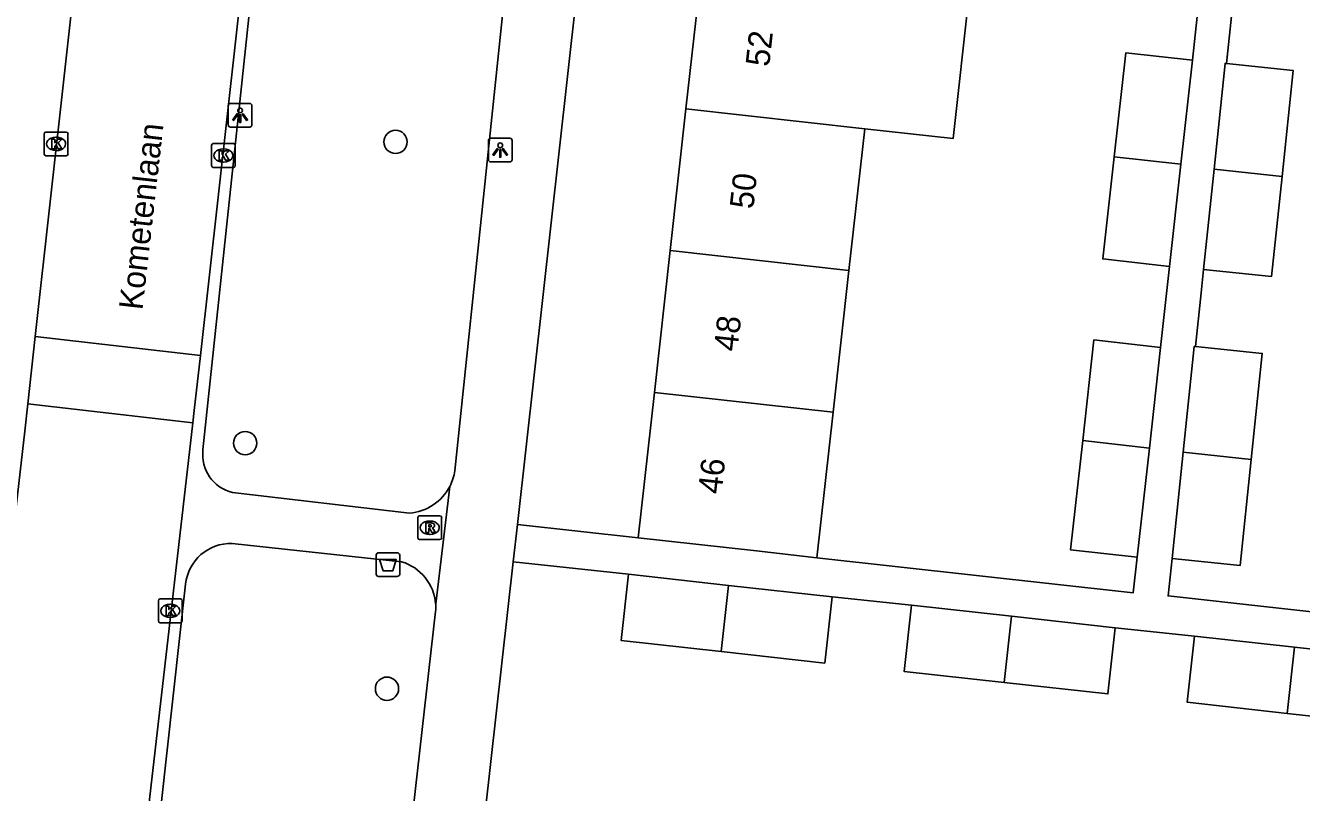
# Model space of a CAD drawing. Extents: x 161928 to 163055, y 386475 to 387428.
# Drawn here: x 162417.3 to 162471, y 387277.4 to 387309.7 of the extents above; entities that cross this region are included whole.
import ezdxf

# ---------------------------------------------------------------- set-up
doc = ezdxf.new("R2010")
doc.units = 0
for name, color, linetype in [('IMGEO_Afvalbak', 7, 'Continuous'), ('IMGEO_Boom', 7, 'Continuous'), ('IMGEO_Kolk', 7, 'Continuous'), ('IMGEO_Lichtpunt', 7, 'Continuous'), ('IMGEO_Muur', 7, 'Continuous'), ('IMGEO_Openbare_ruimte_label', 7, 'Continuous'), ('IMGEO_Pand', 7, 'Continuous'), ('IMGEO_Pand_nummerreeks', 7, 'Continuous'), ('IMGEO_Rijbaan_lokaal_open', 7, 'Continuous'), ('IMGEO_Rioolput', 7, 'Continuous'), ('IMGEO_Voetpad_open', 7, 'Continuous')]:
    doc.layers.add(name, color=color, linetype=linetype)

msp = doc.modelspace()

# ---------------------------------------------------------------- linework, layer by layer
at = {"layer": 'IMGEO_Afvalbak'}
for p, q in [((162432.071, 387286.613), (162432.071, 387287.413)), ((162432.071, 387287.413), (162432.071, 387286.613)), ((162432.171, 387287.513), (162432.961, 387287.513)), ((162432.961, 387287.513), (162432.171, 387287.513)), ((162433.061, 387287.413), (162433.061, 387286.613)), ((162433.061, 387286.613), (162433.061, 387287.413)), ((162432.961, 387286.513), (162432.171, 387286.513)), ((162432.171, 387286.513), (162432.961, 387286.513))]:
    msp.add_line(p, q, dxfattribs=at)
msp.add_lwpolyline([(162432.214, 387287.227), (162432.918, 387287.227), (162432.769, 387286.757), (162432.363, 387286.757), (162432.214, 387287.227)], dxfattribs=at)
for centre, start, end in [((162432.171, 387287.413), 90, 180), ((162432.171, 387287.413), 90, 180), ((162432.961, 387287.413), 0, 90), ((162432.961, 387287.413), 360, 90), ((162432.171, 387286.613), 180, 270), ((162432.171, 387286.613), 180, 270), ((162432.961, 387286.613), 270, 0), ((162432.961, 387286.613), 270, 0)]:
    msp.add_arc(centre, 0.1, start, end, dxfattribs=at)
at = {"layer": 'IMGEO_Boom'}
for centre in [(162432.886, 387304.794), (162426.563, 387292.123), (162432.526, 387281.792)]:
    msp.add_circle(centre, 0.489, dxfattribs=at)
at = {"layer": 'IMGEO_Kolk'}
for p, q in [((162418.11, 387304.284), (162418.11, 387305.136)), ((162418.185, 387305.21), (162419.037, 387305.21)), ((162418.598, 387304.99), (162418.623, 387304.99)), ((162419.111, 387305.136), (162419.111, 387304.284)), ((162419.037, 387304.21), (162418.185, 387304.21)), ((162418.621, 387304.43), (162418.596, 387304.43)), ((162425.147, 387303.799), (162425.147, 387304.651)), ((162425.222, 387304.725), (162426.074, 387304.725)), ((162425.635, 387304.505), (162425.66, 387304.505)), ((162426.148, 387304.651), (162426.148, 387303.799)), ((162426.074, 387303.725), (162425.222, 387303.725)), ((162425.658, 387303.945), (162425.633, 387303.945)), ((162422.913, 387284.643), (162422.913, 387285.495)), ((162422.988, 387285.569), (162423.84, 387285.569)), ((162423.914, 387285.495), (162423.914, 387284.643)), ((162423.401, 387285.349), (162423.426, 387285.349)), ((162423.84, 387284.569), (162422.988, 387284.569)), ((162423.424, 387284.789), (162423.399, 387284.789))]:
    msp.add_line(p, q, dxfattribs=at)
for points in [[(162418.11, 387304.284), (162418.11, 387305.136)], [(162418.185, 387305.21), (162419.037, 387305.21)], [(162418.431, 387304.91), (162418.554, 387304.91), (162418.554, 387304.759), (162418.684, 387304.91), (162418.848, 387304.91), (162418.702, 387304.759), (162418.855, 387304.51), (162418.703, 387304.51), (162418.618, 387304.674), (162418.554, 387304.607), (162418.554, 387304.51), (162418.431, 387304.51), (162418.431, 387304.91)], [(162419.111, 387305.136), (162419.111, 387304.284)], [(162419.037, 387304.21), (162418.185, 387304.21)], [(162425.147, 387303.799), (162425.147, 387304.651)], [(162425.222, 387304.725), (162426.074, 387304.725)], [(162425.468, 387304.425), (162425.591, 387304.425), (162425.591, 387304.274), (162425.721, 387304.425), (162425.885, 387304.425), (162425.739, 387304.274), (162425.892, 387304.025), (162425.74, 387304.025), (162425.655, 387304.189), (162425.591, 387304.122), (162425.591, 387304.025), (162425.468, 387304.025), (162425.468, 387304.425)], [(162426.148, 387304.651), (162426.148, 387303.799)], [(162426.074, 387303.725), (162425.222, 387303.725)], [(162422.913, 387284.643), (162422.913, 387285.495)], [(162422.988, 387285.569), (162423.84, 387285.569)], [(162423.914, 387285.495), (162423.914, 387284.643)], [(162423.234, 387285.269), (162423.357, 387285.269), (162423.357, 387285.118), (162423.487, 387285.269), (162423.651, 387285.269), (162423.505, 387285.118), (162423.658, 387284.869), (162423.506, 387284.869), (162423.421, 387285.033), (162423.357, 387284.966), (162423.357, 387284.869), (162423.234, 387284.869), (162423.234, 387285.269)], [(162423.84, 387284.569), (162422.988, 387284.569)]]:
    msp.add_lwpolyline(points, dxfattribs=at)
for centre, start, end in [((162418.187, 387305.134), 91.552, 178.448), ((162418.187, 387305.134), 91.552, 178.448), ((162419.035, 387305.134), 1.552, 88.448), ((162419.035, 387305.134), 1.552, 88.448), ((162418.187, 387304.286), 181.552, 268.448), ((162418.187, 387304.286), 181.552, 268.448), ((162419.035, 387304.286), 271.552, 358.448), ((162419.035, 387304.286), 271.552, 358.448), ((162425.224, 387304.649), 91.552, 178.448), ((162425.224, 387304.649), 91.552, 178.448), ((162426.072, 387304.649), 1.552, 88.448), ((162426.072, 387304.649), 1.552, 88.448), ((162425.224, 387303.801), 181.552, 268.448), ((162425.224, 387303.801), 181.552, 268.448), ((162426.072, 387303.801), 271.552, 358.448), ((162426.072, 387303.801), 271.552, 358.448), ((162422.99, 387285.493), 91.552, 178.448), ((162422.99, 387285.493), 91.552, 178.448), ((162423.838, 387285.493), 1.552, 88.448), ((162423.838, 387285.493), 1.552, 88.448), ((162422.99, 387284.645), 181.552, 268.448), ((162422.99, 387284.645), 181.552, 268.448), ((162423.838, 387284.645), 271.552, 358.448), ((162423.838, 387284.645), 271.552, 358.448)]:
    msp.add_arc(centre, 0.0765, start, end, dxfattribs=at)
for centre, major_axis, ratio, start_param, end_param in [((162418.597, 387304.71), (-0.387, 0.002), 0.722429, 4.712389, 7.853982), ((162418.622, 387304.71), (-0.39, 0.002), 0.717154, 1.570796, 4.712389), ((162425.634, 387304.225), (-0.387, 0.002), 0.722429, 4.712389, 7.853982), ((162425.659, 387304.225), (-0.39, 0.002), 0.717154, 1.570796, 4.712389), ((162423.4, 387285.069), (-0.387, 0.002), 0.722429, 4.712389, 7.853982), ((162423.425, 387285.069), (-0.39, 0.002), 0.717154, 1.570796, 4.712389)]:
    msp.add_ellipse(centre, major_axis=major_axis, ratio=ratio, start_param=start_param, end_param=end_param, dxfattribs=at)
at = {"layer": 'IMGEO_Lichtpunt'}
for p, q in [((162426.754, 387306.415), (162425.946, 387306.415)), ((162426.754, 387306.415), (162425.946, 387306.415)), ((162425.852, 387306.32), (162425.852, 387305.513)), ((162425.852, 387306.32), (162425.852, 387305.513)), ((162426.848, 387305.513), (162426.848, 387306.32)), ((162426.848, 387305.513), (162426.848, 387306.32)), ((162425.946, 387305.419), (162426.754, 387305.419)), ((162425.946, 387305.419), (162426.754, 387305.419)), ((162436.79, 387304.853), (162436.79, 387304.046)), ((162436.79, 387304.853), (162436.79, 387304.046)), ((162437.692, 387304.948), (162436.884, 387304.948)), ((162437.692, 387304.948), (162436.884, 387304.948)), ((162437.786, 387304.046), (162437.786, 387304.853)), ((162437.786, 387304.046), (162437.786, 387304.853)), ((162436.884, 387303.952), (162437.692, 387303.952)), ((162436.884, 387303.952), (162437.692, 387303.952))]:
    msp.add_line(p, q, dxfattribs=at)
for points in [[(162426.226, 387305.984), (162426.265, 387305.956), (162426.077, 387305.694), (162426.039, 387305.721), (162426.226, 387305.984)], [(162426.328, 387305.936), (162426.375, 387305.936), (162426.375, 387305.614), (162426.328, 387305.614), (162426.328, 387305.936)], [(162426.438, 387305.956), (162426.476, 387305.983), (162426.663, 387305.721), (162426.624, 387305.693), (162426.438, 387305.956)], [(162437.164, 387304.517), (162437.203, 387304.489), (162437.015, 387304.227), (162436.977, 387304.254), (162437.164, 387304.517)], [(162437.266, 387304.469), (162437.313, 387304.469), (162437.313, 387304.147), (162437.266, 387304.147), (162437.266, 387304.469)], [(162437.376, 387304.489), (162437.414, 387304.516), (162437.601, 387304.254), (162437.562, 387304.226), (162437.376, 387304.489)]]:
    msp.add_lwpolyline(points, dxfattribs=at)
for centre in [(162426.351, 387306.118), (162437.289, 387304.651)]:
    msp.add_circle(centre, 0.0994, dxfattribs=at)
for centre, start, end in [((162425.946, 387306.32), 90, 180), ((162425.946, 387306.32), 90, 180), ((162426.754, 387306.32), 0, 90), ((162426.754, 387306.32), 0, 90), ((162425.946, 387305.513), 180, 270), ((162425.946, 387305.513), 180, 270), ((162426.754, 387305.513), 270, 0), ((162426.754, 387305.513), 270, 360), ((162436.884, 387304.853), 90, 180), ((162436.884, 387304.853), 90, 180), ((162437.692, 387304.853), 0, 90), ((162437.692, 387304.853), 0, 90), ((162436.884, 387304.046), 180, 270), ((162436.884, 387304.046), 180, 270), ((162437.692, 387304.046), 270, 0), ((162437.692, 387304.046), 270, 360)]:
    msp.add_arc(centre, 0.0946, start, end, dxfattribs=at)
at = {"layer": 'IMGEO_Muur'}
msp.add_lwpolyline([(162437.838, 387287.13), (162435.697, 387268.079)], dxfattribs=at)
at = {"layer": 'IMGEO_Pand'}
for points in [[(162445.766, 387312.148), (162445.102, 387306.185)], [(162452.618, 387305.348), (162456.332, 387304.934), (162456.996, 387310.897), (162453.282, 387311.311)], [(162463.109, 387304.168), (162463.593, 387308.539), (162466.398, 387308.228)], [(162465.914, 387303.856), (162466.398, 387308.228)], [(162467.829, 387308.092), (162467.775, 387308.098), (162467.31, 387303.649)], [(162470.17, 387303.343), (162470.636, 387307.799), (162467.829, 387308.092)], [(162444.438, 387300.222), (162445.102, 387306.185)], [(162445.102, 387306.185), (162452.618, 387305.348)], [(162451.954, 387299.385), (162452.618, 387305.348)], [(162465.438, 387299.56), (162462.632, 387299.871), (162463.109, 387304.168)], [(162465.914, 387303.856), (162463.109, 387304.168)], [(162465.438, 387299.56), (162465.914, 387303.856)], [(162467.31, 387303.649), (162466.87, 387299.434)], [(162466.87, 387299.434), (162469.731, 387299.135), (162470.17, 387303.343)], [(162467.31, 387303.649), (162470.17, 387303.343)], [(162443.773, 387294.259), (162444.438, 387300.222)], [(162451.954, 387299.385), (162444.438, 387300.222)], [(162451.29, 387293.422), (162451.954, 387299.385)], [(162465.059, 387296.151), (162462.254, 387296.462), (162461.785, 387292.23)], [(162464.59, 387291.918), (162465.059, 387296.151)], [(162466.53, 387296.187), (162466.476, 387296.193), (162466.011, 387291.744)], [(162468.871, 387291.438), (162469.337, 387295.894), (162466.53, 387296.187)], [(162443.092, 387288.14), (162443.773, 387294.259)], [(162443.773, 387294.259), (162451.29, 387293.422)], [(162451.29, 387293.422), (162450.608, 387287.303)], [(162461.785, 387292.23), (162461.275, 387287.63), (162464.08, 387287.319)], [(162461.785, 387292.23), (162464.59, 387291.918)], [(162464.08, 387287.319), (162464.59, 387291.918)], [(162466.011, 387291.744), (162465.544, 387287.272)], [(162468.871, 387291.438), (162468.405, 387286.973), (162465.544, 387287.272)], [(162466.011, 387291.744), (162468.871, 387291.438)], [(162450.608, 387287.303), (162448.062, 387287.587), (162443.092, 387288.14)], [(162446.579, 387283.355), (162442.37, 387283.823), (162442.679, 387286.607)], [(162442.679, 387286.607), (162446.888, 387286.139)], [(162446.888, 387286.139), (162446.579, 387283.355)], [(162451.249, 387285.654), (162446.888, 387286.139)], [(162451.249, 387285.654), (162450.939, 387282.871), (162446.579, 387283.355)], [(162458.485, 387282.055), (162454.276, 387282.523), (162454.585, 387285.307)], [(162458.794, 387284.839), (162454.585, 387285.307)], [(162458.485, 387282.055), (162458.794, 387284.839)], [(162463.155, 387284.354), (162462.845, 387281.571), (162458.485, 387282.055)], [(162458.794, 387284.839), (162463.155, 387284.354)], [(162470.39, 387280.755), (162466.182, 387281.223), (162466.491, 387284.007)], [(162470.7, 387283.539), (162466.491, 387284.007)], [(162470.39, 387280.755), (162470.7, 387283.539)], [(162470.7, 387283.539), (162475.061, 387283.054)], [(162475.061, 387283.054), (162474.751, 387280.271), (162470.39, 387280.755)]]:
    msp.add_lwpolyline(points, dxfattribs=at)
at = {"layer": 'IMGEO_Rijbaan_lokaal_open'}
for points in [[(162417.735, 387296.608), (162424.14, 387354.164), (162424.558, 387357.921), (162425.187, 387363.574)], [(162430.965, 387352.126), (162424.677, 387295.81)], [(162417.419, 387293.775), (162417.735, 387296.608)], [(162417.735, 387296.608), (162424.677, 387295.81)], [(162424.677, 387295.81), (162424.418, 387293.491), (162424.359, 387292.977)], [(162410.596, 387234.041), (162412.392, 387250), (162412.636, 387252.127), (162413.285, 387257.775), (162417.292, 387292.63), (162417.419, 387293.775)], [(162424.359, 387292.977), (162417.419, 387293.775)], [(162421.194, 387265.432), (162424.359, 387292.977)]]:
    msp.add_lwpolyline(points, dxfattribs=at)
at = {"layer": 'IMGEO_Rioolput'}
for p, q in [((162433.825, 387288.14), (162433.825, 387288.992)), ((162433.9, 387289.066), (162434.752, 387289.066)), ((162434.313, 387288.846), (162434.338, 387288.846)), ((162434.826, 387288.992), (162434.826, 387288.14)), ((162434.336, 387288.286), (162434.311, 387288.286)), ((162434.752, 387288.066), (162433.9, 387288.066))]:
    msp.add_line(p, q, dxfattribs=at)
for points in [[(162433.825, 387288.14), (162433.825, 387288.992)], [(162433.9, 387289.066), (162434.752, 387289.066)], [(162434.414, 387288.764), (162434.162, 387288.766), (162434.162, 387288.366)], [(162434.34, 387288.685), (162434.286, 387288.685), (162434.286, 387288.604)], [(162434.826, 387288.992), (162434.826, 387288.14)], [(162434.162, 387288.366), (162434.286, 387288.366), (162434.286, 387288.528), (162434.297, 387288.528)], [(162434.286, 387288.604), (162434.338, 387288.604)], [(162434.344, 387288.499), (162434.415, 387288.366), (162434.555, 387288.366), (162434.49, 387288.492)], [(162434.752, 387288.066), (162433.9, 387288.066)]]:
    msp.add_lwpolyline(points, dxfattribs=at)
for centre, radius, start, end in [((162433.902, 387288.99), 0.0765, 91.552, 178.448), ((162433.902, 387288.99), 0.0765, 91.552, 178.448), ((162434.346, 387288.589), 0.0964, 77.0061, 93.1865), ((162434.36, 387288.646), 0.0378, 276.6634, 79.6772), ((162434.413, 387288.654), 0.109, 350.3612, 89.416), ((162434.75, 387288.99), 0.0765, 1.552, 88.448), ((162434.75, 387288.99), 0.0765, 1.552, 88.448), ((162433.902, 387288.142), 0.0765, 181.552, 268.448), ((162433.902, 387288.142), 0.0765, 181.552, 268.448), ((162434.296, 387288.475), 0.0533, 26.0293, 88.6989), ((162434.322, 387288.793), 0.19, 274.7715, 282.9687), ((162434.411, 387288.654), 0.112, 277.5842, 350.9817), ((162434.395, 387288.439), 0.108, 29.5134, 73.7905), ((162434.75, 387288.142), 0.0765, 271.552, 358.448), ((162434.75, 387288.142), 0.0765, 271.552, 358.448)]:
    msp.add_arc(centre, radius, start, end, dxfattribs=at)
for centre, major_axis, ratio, start_param, end_param in [((162434.312, 387288.566), (-0.387, 0.002), 0.722429, 4.712389, 7.853982), ((162434.337, 387288.566), (-0.39, 0.002), 0.717154, 1.570796, 4.712389)]:
    msp.add_ellipse(centre, major_axis=major_axis, ratio=ratio, start_param=start_param, end_param=end_param, dxfattribs=at)
at = {"layer": 'IMGEO_Voetpad_open'}
for points in [[(162444.703, 387348.65), (162438.014, 387288.707)], [(162424.788, 387291.844), (162427.478, 387317.177)], [(162438.038, 387316.441), (162435.383, 387290.963)], [(162466.398, 387308.228), (162466.813, 387312.054)], [(162468.179, 387311.434), (162468.065, 387310.347), (162467.829, 387308.092)], [(162465.059, 387296.151), (162465.438, 387299.56)], [(162466.87, 387299.434), (162466.766, 387298.441), (162466.53, 387296.187)], [(162434.574, 387285.361), (162435.168, 387290.303)], [(162433.474, 387289.177), (162426.036, 387290.046)], [(162437.838, 387287.13), (162438.014, 387288.707)], [(162438.014, 387288.707), (162443.092, 387288.14)], [(162426.016, 387287.904), (162433.14, 387287.132)], [(162437.838, 387287.13), (162435.697, 387268.079)], [(162442.679, 387286.607), (162437.838, 387287.13)], [(162450.608, 387287.303), (162463.915, 387285.827), (162464.08, 387287.319)], [(162465.544, 387287.272), (162465.379, 387285.695), (162478.841, 387284.202)], [(162421.751, 387265.368), (162424.059, 387286.193)], [(162454.585, 387285.307), (162451.249, 387285.654)], [(162434.573, 387285.038), (162432.57, 387267.411)], [(162466.491, 387284.007), (162463.155, 387284.354)]]:
    msp.add_lwpolyline(points, dxfattribs=at)
for centre, radius, start, end in [((162426.398, 387291.63), 1.624, 172.4151, 257.1143), ((162433.31, 387291.273), 2.096, 332.4251, 351.4881), ((162433.299, 387291.277), 2.107, 274.754, 332.4699), ((162425.963, 387285.99), 1.915, 88.423, 173.9032), ((162432.571, 387285.206), 2.009, 4.4374, 73.5577), ((162432.57, 387285.206), 2.01, 355.2142, 4.4311)]:
    msp.add_arc(centre, radius, start, end, dxfattribs=at)

# ---------------------------------------------------------------- texts
at = {"layer": 'IMGEO_Openbare_ruimte_label'}
msp.add_text('Kometenlaan', height=1, rotation=83.5143, dxfattribs=at).set_placement((162422.24, 387297.694))
at = {"layer": 'IMGEO_Pand_nummerreeks'}
for s, rotation, p in [('52', 83.6461, (162448.597, 387307.933)), ('50', 83.6452, (162447.929, 387301.945)), ('48', 83.6452, (162447.262, 387295.951)), ('46', 83.6452, (162446.594, 387289.953))]:
    msp.add_text(s, height=1, rotation=rotation, dxfattribs=at).set_placement(p)

doc.saveas('drawing.dxf')
